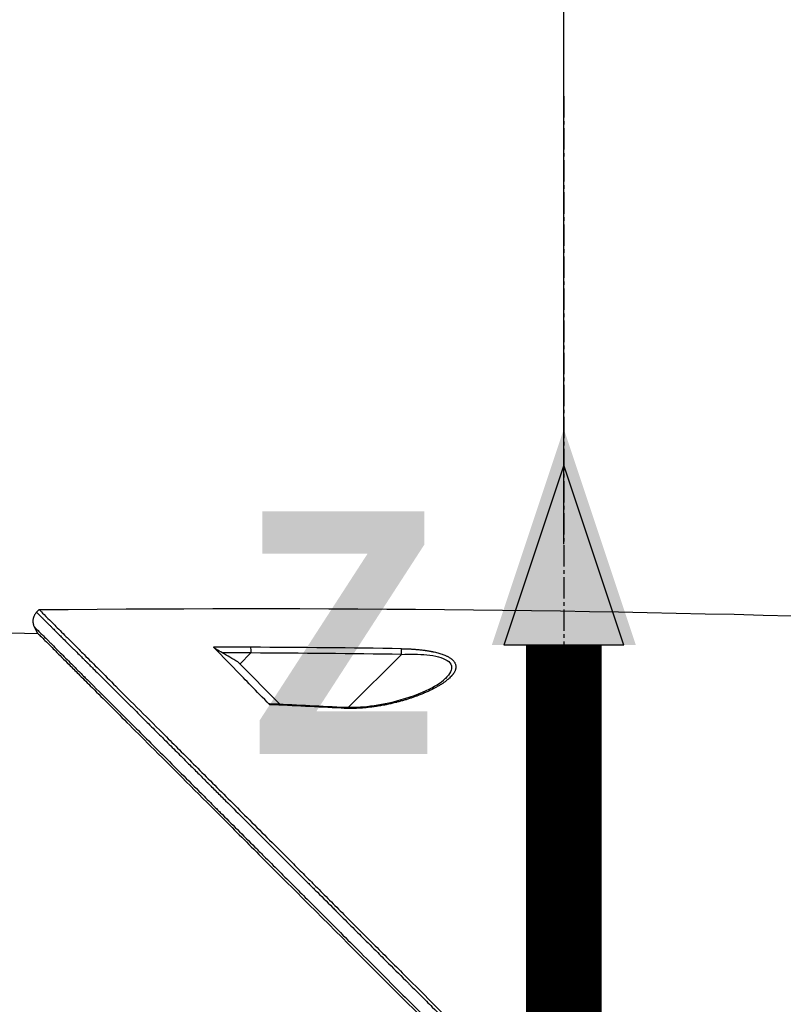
# Model space of a CAD drawing. Header units: millimetres. Extents: x 0 to 4378, y 0 to 2397.
# Tile 489 of 656: x 1569 to 1630, y 1768 to 1846. Entities that reach past the tile are written whole.
import ezdxf

# ---------------------------------------------------------------- set-up
doc = ezdxf.new("R2010")
doc.units = ezdxf.units.MM
doc.header["$LTSCALE"] = 0.2
doc.linetypes.add('CENTER2', pattern=[1.125, 0.75, -0.125, 0.125, -0.125])
doc.layers.add('02_Center Line', color=1, linetype='CENTER2')
doc.layers.add('12_Before Rev.Num.', color=5, linetype='Continuous')
doc.styles.add('Rainbow-4.0 Style', font='malgunsl.ttf')
doc.styles.add('Rainbow-5.0 Style', font='malgunsl.ttf')
doc.dimstyles.new('Rainbow-4.0 Style', dxfattribs={"dimtxt": 3.5, "dimasz": 2.5, "dimexe": 1, "dimexo": 1, "dimgap": 1, "dimtad": 1, "dimdsep": 46, "dimtxsty": 'Rainbow-4.0 Style', "dimcen": 0, "dimclrd": 251, "dimclre": 251, "dimclrt": 7, "dimazin": 3, "dimtp": 0.1, "dimtm": 0.1, "dimtfac": 0.61, "dimtmove": 0, "dimatfit": 3, "dimfxl": 1, "dimlwd": -1, "dimlwe": -1, "dimarcsym": 1})
doc.dimstyles.new('Rainbow-5.0 Style', dxfattribs={"dimtxt": 4.5, "dimasz": 2.5, "dimexe": 1, "dimexo": 1, "dimgap": 1, "dimtad": 1, "dimdsep": 46, "dimtxsty": 'Rainbow-5.0 Style', "dimcen": 0, "dimclrd": 251, "dimclre": 251, "dimclrt": 7, "dimazin": 3, "dimtp": 0.1, "dimtm": 0.1, "dimtfac": 0.61, "dimtmove": 0, "dimatfit": 3, "dimfxl": 1, "dimlwd": -1, "dimlwe": -1, "dimarcsym": 1})

# ---------------------------------------------------------------- blocks, each defined once
blk = doc.blocks.new('*D146')
at = {"color": 251, "linetype": 'ByBlock', "transparency": 16777216}
for p, q in [((1483.192, 1869.115), (1834.854, 1869.115)), ((1829.854, 681.615), (1829.854, 1856.615)), ((1617.144, 669.115), (1834.854, 669.115))]:
    blk.add_line(p, q, dxfattribs=at)
at = {"color": 251, "transparency": 16777216}
for points in [[(1827.77, 1856.615), (1831.937, 1856.615), (1829.854, 1869.115)], [(1827.77, 681.615), (1831.937, 681.615), (1829.854, 669.115)]]:
    blk.add_solid(points, dxfattribs=at)
at = {"layer": 'Defpoints', "color": 0, "transparency": 16777216}
for p in [(1478.192, 1869.115), (1829.854, 1869.115), (1612.144, 669.115)]:
    blk.add_point(p, dxfattribs=at)
at = {"color": 7, "transparency": 16777216, "insert": (1815.753, 1269.115), "char_height": 17.5, "attachment_point": 5, "rotation": 90, "style": 'Rainbow-4.0 Style'}
blk.add_mtext('1200', dxfattribs=at)
blk = doc.blocks.new('*D147')
at = {"color": 251, "linetype": 'ByBlock', "transparency": 16777216}
for p, q in [((1556.641, 1869.115), (1778.892, 1869.115)), ((1773.892, 1770.915), (1773.892, 1856.615)), ((1667.341, 1758.415), (1778.892, 1758.415))]:
    blk.add_line(p, q, dxfattribs=at)
at = {"color": 251, "transparency": 16777216}
for points in [[(1771.809, 1856.615), (1775.976, 1856.615), (1773.892, 1869.115)], [(1771.809, 1770.915), (1775.976, 1770.915), (1773.892, 1758.415)]]:
    blk.add_solid(points, dxfattribs=at)
at = {"layer": 'Defpoints', "color": 0, "transparency": 16777216}
for p in [(1551.641, 1869.115), (1773.892, 1869.115), (1662.341, 1758.415)]:
    blk.add_point(p, dxfattribs=at)
at = {"color": 7, "transparency": 16777216, "insert": (1759.791, 1813.765), "char_height": 17.5, "attachment_point": 5, "rotation": 90, "style": 'Rainbow-4.0 Style'}
blk.add_mtext('110.7', dxfattribs=at)
blk = doc.blocks.new('*D148')
at = {"color": 251, "linetype": 'ByBlock', "transparency": 16777216}
for p, q in [((1501.444, 1915.685), (1501.444, 1965.265)), ((1612.144, 1804.581), (1612.144, 1965.265)), ((1513.944, 1960.265), (1599.644, 1960.265))]:
    blk.add_line(p, q, dxfattribs=at)
at = {"color": 251, "transparency": 16777216}
for points in [[(1513.944, 1962.349), (1513.944, 1958.182), (1501.444, 1960.265)], [(1599.644, 1962.349), (1599.644, 1958.182), (1612.144, 1960.265)]]:
    blk.add_solid(points, dxfattribs=at)
at = {"layer": 'Defpoints', "color": 0, "transparency": 16777216}
for p in [(1612.144, 1960.265), (1501.444, 1910.685), (1612.144, 1799.581)]:
    blk.add_point(p, dxfattribs=at)
at = {"color": 7, "transparency": 16777216, "insert": (1556.794, 1974.366), "char_height": 17.5, "attachment_point": 5, "style": 'Rainbow-4.0 Style'}
blk.add_mtext('110.7', dxfattribs=at)
blk = doc.blocks.new('Blk$A17R2-5W24F')
for p, q in [((-41.763, 1299.283), (-41.555, 1299.49)), ((-41.958, 1298.145), (-41.746, 1297.7)), ((-52.2, 1297.858), (-41.632, 1297.586)), ((-25.653, 1295.183), (-24.779, 1296.058)), ((-17.048, 1291.758), (-12.859, 1295.947)), ((-25.829, 1295.358), (-22.484, 1292.014)), ((-9.357, 1294.058), (-9.357, 1294.058)), ((-22.506, 1292.033), (-22.503, 1292.033))]:
    blk.add_line(p, q)
for centre, major_axis, ratio, start_param, end_param in [((-32.018, -159.803), (1156.565, -885.695), 0.999556, 2.219149, 2.221187), ((-24.788, 1296.049), (-0.003, -0.5), 0.018416, 1.589404, 2.748414), ((-31.971, -152.295), (1152.467, -878.694), 0.999554, 2.20881, 2.217039), ((-31.895, -163.833), (1032.517, -1032.462), 0.999657, 2.351122, 2.352684), ((-31.855, -156.961), (1027.666, -1027.593), 0.999657, 2.342915, 2.351118), ((-66.026, 362.954), (-434.041, 822.555), 0.999764, 5.74549, 5.751575)]:
    blk.add_ellipse(centre, major_axis=major_axis, ratio=ratio, start_param=start_param, end_param=end_param)
for points in [[(-41.555, 1299.49), (-17.092, 1299.736), (7.383, 1299.432), (31.833, 1298.581)], [(-9.378, 1294.039), (-9.371, 1294.045), (-9.364, 1294.052), (-9.357, 1294.058)], [(-9.385, 1294.031), (-9.386, 1294.029), (-9.388, 1294.027), (-9.39, 1294.026)], [(-23.308, 1292.052), (-21.416, 1291.966), (-19.524, 1291.874), (-17.632, 1291.777)], [(-17.632, 1291.777), (-17.632, 1291.777), (-17.632, 1291.777), (-17.632, 1291.777)]]:
    blk.add_open_spline(points, degree=3)
for points, knots in [([(-41.761, 1299.281), (-41.785, 1299.26), (-41.807, 1299.236), (-41.828, 1299.211), (-41.836, 1299.201), (-41.844, 1299.191), (-41.852, 1299.181), (-41.854, 1299.178), (-41.856, 1299.174), (-41.859, 1299.171), (-41.878, 1299.145), (-41.897, 1299.118), (-41.914, 1299.089), (-41.923, 1299.074), (-41.932, 1299.058), (-41.94, 1299.042), (-41.956, 1299.013), (-41.97, 1298.982), (-41.982, 1298.951), (-41.989, 1298.934), (-41.996, 1298.916), (-42.002, 1298.898), (-42.013, 1298.867), (-42.022, 1298.835), (-42.029, 1298.803), (-42.031, 1298.797), (-42.032, 1298.791), (-42.033, 1298.786), (-42.036, 1298.772), (-42.039, 1298.759), (-42.041, 1298.745), (-42.047, 1298.71), (-42.051, 1298.675), (-42.053, 1298.64), (-42.054, 1298.635), (-42.054, 1298.63), (-42.054, 1298.625), (-42.055, 1298.613), (-42.055, 1298.6), (-42.056, 1298.587), (-42.056, 1298.553), (-42.055, 1298.52), (-42.052, 1298.487), (-42.05, 1298.468), (-42.048, 1298.449), (-42.045, 1298.431), (-42.04, 1298.398), (-42.034, 1298.365), (-42.026, 1298.333), (-42.021, 1298.316), (-42.017, 1298.299), (-42.012, 1298.282), (-42.002, 1298.25), (-41.99, 1298.219), (-41.978, 1298.189), (-41.973, 1298.178), (-41.969, 1298.168), (-41.964, 1298.158), (-41.962, 1298.153), (-41.96, 1298.149), (-41.958, 1298.145)], [0, 0, 0, 0, 0.0833049, 0.0833049, 0.0833049, 0.1149751, 0.1149751, 0.1149751, 0.125, 0.125, 0.125, 0.2062189, 0.2062189, 0.2062189, 0.25, 0.25, 0.25, 0.3301272, 0.3301272, 0.3301272, 0.375, 0.375, 0.375, 0.4534619, 0.4534619, 0.4534619, 0.4673291, 0.4673291, 0.4673291, 0.5, 0.5, 0.5, 0.5829697, 0.5829697, 0.5829697, 0.5947218, 0.5947218, 0.5947218, 0.625, 0.625, 0.625, 0.7051104, 0.7051104, 0.7051104, 0.75, 0.75, 0.75, 0.8313524, 0.8313524, 0.8313524, 0.875, 0.875, 0.875, 0.9584241, 0.9584241, 0.9584241, 0.9880514, 0.9880514, 0.9880514, 0.9999983, 0.9999983, 0.9999983, 0.9999983]), ([(-41.761, 1299.281), (-41.763, 1299.283), (-41.76, 1299.28), (-41.748, 1299.268), (-41.739, 1299.259), (-41.714, 1299.234), (-41.698, 1299.219), (-41.659, 1299.18), (-41.636, 1299.157), (-41.582, 1299.103), (-41.551, 1299.072), (-41.502, 1299.023), (-41.487, 1299.009), (-41.461, 1298.983), (-41.45, 1298.972), (-41.401, 1298.923), (-41.359, 1298.881), (-41.308, 1298.831), (-41.304, 1298.828), (-41.255, 1298.778), (-41.204, 1298.728), (-41.145, 1298.669), (-41.14, 1298.664), (-41.128, 1298.652), (-41.12, 1298.644), (-41.079, 1298.604), (-41.045, 1298.569), (-41.005, 1298.529), (-41.001, 1298.526), (-40.934, 1298.459), (-40.867, 1298.392), (-40.788, 1298.314), (-40.782, 1298.308), (-40.726, 1298.252), (-40.673, 1298.2), (-40.588, 1298.115), (-40.558, 1298.085), (-40.489, 1298.016), (-40.449, 1297.977), (-40.311, 1297.84), (-40.208, 1297.737), (-40.064, 1297.594), (-40.03, 1297.559), (-39.915, 1297.446), (-39.833, 1297.363), (-39.715, 1297.246), (-39.682, 1297.214), (-39.526, 1297.058), (-39.396, 1296.929), (-39.257, 1296.79), (-39.255, 1296.788), (-39.117, 1296.651), (-38.976, 1296.51), (-38.8, 1296.335), (-38.773, 1296.308), (-38.633, 1296.169), (-38.518, 1296.055), (-38.362, 1295.899), (-38.324, 1295.861), (-38.191, 1295.729), (-38.094, 1295.632), (-37.945, 1295.484), (-37.894, 1295.434), (-37.826, 1295.366), (-37.81, 1295.35), (-37.779, 1295.318), (-37.763, 1295.303), (-37.734, 1295.274), (-37.721, 1295.261), (-37.701, 1295.241), (-37.695, 1295.235), (-37.608, 1295.148), (-37.526, 1295.067), (-37.367, 1294.908), (-37.288, 1294.83), (-37.047, 1294.589), (-36.882, 1294.425), (-36.551, 1294.095), (-36.384, 1293.929), (-36.047, 1293.594), (-35.878, 1293.425), (-35.67, 1293.218), (-35.632, 1293.18), (-35.485, 1293.033), (-35.376, 1292.925), (-35.202, 1292.751), (-35.136, 1292.685), (-34.893, 1292.443), (-34.717, 1292.268), (-34.447, 1291.998), (-34.351, 1291.903), (-34.079, 1291.632), (-33.903, 1291.457), (-33.553, 1291.108), (-33.379, 1290.934), (-33.073, 1290.629), (-32.941, 1290.498), (-32.804, 1290.361), (-32.798, 1290.354), (-32.62, 1290.177), (-32.452, 1290.01), (-32.113, 1289.671), (-31.942, 1289.501), (-31.726, 1289.286), (-31.679, 1289.239), (-31.464, 1289.024), (-31.3, 1288.861), (-30.978, 1288.539), (-30.819, 1288.381), (-30.509, 1288.072), (-30.358, 1287.921), (-30.063, 1287.627), (-29.919, 1287.484), (-29.76, 1287.325), (-29.739, 1287.304), (-29.596, 1287.161), (-29.477, 1287.043), (-29.231, 1286.798), (-29.105, 1286.672), (-28.864, 1286.432), (-28.749, 1286.317), (-28.601, 1286.169), (-28.562, 1286.13), (-28.419, 1285.987), (-28.32, 1285.889), (-28.214, 1285.783), (-28.199, 1285.768), (-28.152, 1285.721), (-28.12, 1285.69), (-28.071, 1285.641), (-28.053, 1285.623), (-28.012, 1285.582), (-27.989, 1285.559), (-27.955, 1285.525), (-27.944, 1285.514), (-27.931, 1285.501), (-27.929, 1285.499), (-27.927, 1285.497), (-27.926, 1285.496), (-27.92, 1285.49), (-27.914, 1285.483), (-27.655, 1285.226), (-27.409, 1284.98), (-27.037, 1284.609), (-26.912, 1284.484), (-26.352, 1283.926), (-25.916, 1283.49), (-25.445, 1283.021), (-25.413, 1282.988), (-24.954, 1282.531), (-24.526, 1282.104), (-24.051, 1281.629), (-24.003, 1281.582), (-23.742, 1281.321), (-23.527, 1281.106), (-22.847, 1280.428), (-22.381, 1279.963), (-21.878, 1279.461), (-21.841, 1279.424), (-21.507, 1279.091), (-21.21, 1278.794), (-20.704, 1278.289), (-20.494, 1278.079), (-20.087, 1277.674), (-19.891, 1277.477), (-19.235, 1276.823), (-18.777, 1276.366), (-18.233, 1275.822), (-18.146, 1275.735), (-17.917, 1275.507), (-17.776, 1275.366), (-17.229, 1274.82), (-16.824, 1274.416), (-16.269, 1273.862), (-16.118, 1273.711), (-15.557, 1273.151), (-15.148, 1272.743), (-14.588, 1272.184), (-14.436, 1272.032), (-14.213, 1271.81), (-14.143, 1271.739), (-13.555, 1271.152), (-13.039, 1270.637), (-12.454, 1270.053), (-12.382, 1269.981), (-12.26, 1269.86), (-12.211, 1269.81), (-11.732, 1269.332), (-11.304, 1268.905), (-10.727, 1268.328), (-10.574, 1268.176), (-9.873, 1267.476), (-9.327, 1266.93), (-8.753, 1266.357), (-8.722, 1266.326), (-8.56, 1266.165), (-8.43, 1266.035), (-8.011, 1265.616), (-7.723, 1265.329), (-7.134, 1264.741), (-6.833, 1264.44), (-6.474, 1264.081), (-6.415, 1264.022), (-5.763, 1263.371), (-5.176, 1262.784), (-4.531, 1262.14), (-4.468, 1262.077), (-4.26, 1261.87), (-4.115, 1261.725), (-3.519, 1261.13), (-3.071, 1260.682), (-2.588, 1260.2), (-2.55, 1260.162), (-2.419, 1260.032), (-2.326, 1259.939), (-2.234, 1259.846)], [0.0000208, 0.0000208, 0.0000208, 0.0000208, 0.0158804, 0.0158804, 0.0314941, 0.0314941, 0.0466963, 0.0466963, 0.0616667, 0.0616667, 0.0762857, 0.0762857, 0.0820479, 0.0820479, 0.0859853, 0.0859853, 0.0994403, 0.0994403, 0.1005462, 0.1005462, 0.1136242, 0.1136242, 0.1147453, 0.1147453, 0.1165521, 0.1165521, 0.1241981, 0.1241981, 0.125, 0.125, 0.1381084, 0.1381084, 0.1391728, 0.1391728, 0.1482001, 0.1482001, 0.1529972, 0.1529972, 0.1589987, 0.1589987, 0.1732494, 0.1732494, 0.1776036, 0.1776036, 0.1875, 0.1875, 0.1911709, 0.1911709, 0.2049605, 0.2049605, 0.2051836, 0.2051836, 0.21875, 0.21875, 0.2212271, 0.2212271, 0.2312401, 0.2312401, 0.234375, 0.234375, 0.2421875, 0.2421875, 0.2460938, 0.2460938, 0.2474252, 0.2474252, 0.2487118, 0.2487118, 0.2496161, 0.2496161, 0.25, 0.25, 0.2548856, 0.2548856, 0.2595383, 0.2595383, 0.2692434, 0.2692434, 0.2790515, 0.2790515, 0.2890122, 0.2890122, 0.2912742, 0.2912742, 0.2976908, 0.2976908, 0.3016122, 0.3016122, 0.3121303, 0.3121303, 0.3179228, 0.3179228, 0.3287012, 0.3287012, 0.3396932, 0.3396932, 0.3481944, 0.3481944, 0.3486379, 0.3486379, 0.3598073, 0.3598073, 0.3716181, 0.3716181, 0.375, 0.375, 0.3869913, 0.3869913, 0.3992411, 0.3992411, 0.4116457, 0.4116457, 0.424265, 0.424265, 0.4261619, 0.4261619, 0.4375, 0.4375, 0.4505935, 0.4505935, 0.463876, 0.463876, 0.46875, 0.46875, 0.4822259, 0.4822259, 0.484375, 0.484375, 0.4893023, 0.4893023, 0.4921875, 0.4921875, 0.4960938, 0.4960938, 0.4980469, 0.4980469, 0.4985352, 0.4985352, 0.4992676, 0.4992676, 0.5, 0.5, 0.5143265, 0.5143265, 0.5215625, 0.5215625, 0.5466413, 0.5466413, 0.5485034, 0.5485034, 0.5728868, 0.5728868, 0.5755775, 0.5755775, 0.5877727, 0.5877727, 0.6141516, 0.6141516, 0.6162648, 0.6162648, 0.6330476, 0.6330476, 0.6449132, 0.6449132, 0.656049, 0.656049, 0.6819939, 0.6819939, 0.6869268, 0.6869268, 0.6949503, 0.6949503, 0.717991, 0.717991, 0.7265974, 0.7265974, 0.75, 0.75, 0.7587448, 0.7587448, 0.7627993, 0.7627993, 0.7925908, 0.7925908, 0.7967746, 0.7967746, 0.7996666, 0.7996666, 0.8246287, 0.8246287, 0.833564, 0.833564, 0.8658948, 0.8658948, 0.8677436, 0.8677436, 0.8755356, 0.8755356, 0.8928106, 0.8928106, 0.9110136, 0.9110136, 0.9146293, 0.9146293, 0.9506659, 0.9506659, 0.9545641, 0.9545641, 0.9635596, 0.9635596, 0.9917153, 0.9917153, 0.9941009, 0.9941009, 1, 1, 1, 1]), ([(-41.555, 1299.49), (-41.555, 1299.49), (-41.496, 1299.431), (-41.262, 1299.197), (-41.087, 1299.022), (-40.705, 1298.64), (-40.529, 1298.463), (-40.062, 1297.996), (-39.755, 1297.689), (-39.215, 1297.15), (-39.007, 1296.942), (-38.536, 1296.471), (-38.27, 1296.205), (-37.247, 1295.182), (-36.408, 1294.343), (-34.273, 1292.208), (-32.919, 1290.854), (-31.089, 1289.024), (-30.697, 1288.632), (-29.443, 1287.378), (-28.558, 1286.493), (-27.182, 1285.117), (-26.706, 1284.641), (-25.726, 1283.661), (-25.222, 1283.157), (-24.183, 1282.118), (-23.649, 1281.584), (-22.55, 1280.486), (-21.986, 1279.921), (-21.127, 1279.062), (-20.836, 1278.771), (-20.25, 1278.185), (-19.955, 1277.89), (-19.293, 1277.228), (-18.925, 1276.86), (-18.18, 1276.115), (-17.801, 1275.737), (-16.654, 1274.59), (-15.88, 1273.815), (-14.696, 1272.631), (-14.29, 1272.226), (-13.469, 1271.405), (-13.054, 1270.989), (-10.944, 1268.88), (-9.233, 1267.168), (-7.034, 1264.97), (-6.555, 1264.49), (-3.631, 1261.566), (-1.784, 1259.72), (-0.374, 1258.309), (-0.156, 1258.092), (0.174, 1257.762), (0.284, 1257.652), (0.558, 1257.378), (0.718, 1257.218), (0.953, 1256.982), (1.029, 1256.907), (1.258, 1256.677), (1.393, 1256.543), (1.643, 1256.293), (1.746, 1256.19), (1.947, 1255.989), (2.039, 1255.897), (2.346, 1255.59), (2.563, 1255.373), (3.62, 1254.316), (4.456, 1253.48), (5.698, 1252.238), (6.104, 1251.832), (6.908, 1251.028), (7.306, 1250.63), (8.479, 1249.457), (9.254, 1248.682), (10.768, 1247.168), (11.509, 1246.427), (12.601, 1245.335), (12.955, 1244.982), (13.655, 1244.282), (14.001, 1243.935), (15.024, 1242.912), (15.697, 1242.239), (16.686, 1241.25), (17.004, 1240.932), (17.944, 1239.992), (18.563, 1239.374), (19.471, 1238.466), (19.764, 1238.172), (20.195, 1237.742), (20.334, 1237.602), (21.048, 1236.888), (21.618, 1236.319), (22.317, 1235.619), (22.453, 1235.484), (22.763, 1235.173), (22.937, 1234.999), (23.18, 1234.756), (23.25, 1234.686), (23.42, 1234.517), (23.522, 1234.414), (24.127, 1233.81), (24.624, 1233.312), (25.351, 1232.586), (25.595, 1232.341), (25.964, 1231.972), (26.091, 1231.845), (26.351, 1231.586), (26.483, 1231.453), (26.842, 1231.094), (27.067, 1230.87), (27.433, 1230.504), (27.575, 1230.362), (27.833, 1230.104), (27.95, 1229.986), (28.145, 1229.791), (28.223, 1229.713), (28.447, 1229.489), (28.592, 1229.344), (28.948, 1228.989), (29.157, 1228.779), (29.568, 1228.369), (29.77, 1228.167), (30.162, 1227.775), (30.352, 1227.585), (30.707, 1227.23), (30.872, 1227.065), (31.124, 1226.812), (31.213, 1226.724), (31.473, 1226.464), (31.644, 1226.292), (31.894, 1226.043), (31.972, 1225.964), (32.176, 1225.761), (32.3, 1225.636), (32.578, 1225.359), (32.73, 1225.207), (33.028, 1224.909), (33.173, 1224.763), (33.456, 1224.48), (33.594, 1224.343), (33.997, 1223.94), (34.257, 1223.679), (34.992, 1222.944), (35.453, 1222.484), (36.658, 1221.278), (37.358, 1220.579), (38.206, 1219.731), (38.425, 1219.512), (38.813, 1219.124), (38.985, 1218.952), (39.287, 1218.65), (39.42, 1218.516), (39.655, 1218.282), (39.759, 1218.178), (40.026, 1217.911), (40.176, 1217.761), (40.402, 1217.535), (40.487, 1217.449), (40.671, 1217.266), (40.754, 1217.183), (40.837, 1217.1), (40.857, 1217.08), (40.885, 1217.052), (40.891, 1217.046), (40.891, 1217.046)], [-12.12683, -12.12683, -12.12683, -12.12683, -11.929155, -11.929155, -11.731142, -11.731142, -11.599108, -11.599108, -11.423504, -11.423504, -11.323203, -11.323203, -11.208746, -11.208746, -10.903559, -10.903559, -10.49681, -10.49681, -10.388234, -10.388234, -10.154863, -10.154863, -10.033963, -10.033963, -9.908546, -9.908546, -9.778492, -9.778492, -9.643694, -9.643694, -9.574994, -9.574994, -9.505925, -9.505925, -9.420491, -9.420491, -9.33343, -9.33343, -9.156755, -9.156755, -9.064945, -9.064945, -8.971626, -8.971626, -8.591834, -8.591834, -8.486072, -8.486072, -7.947871, -7.947871, -7.849464, -7.849464, -7.799156, -7.799156, -7.725216, -7.725216, -7.691028, -7.691028, -7.623996, -7.623996, -7.576077, -7.576077, -7.534454, -7.534454, -7.437649, -7.437649, -7.069154, -7.069154, -6.889697, -6.889697, -6.7135, -6.7135, -6.369354, -6.369354, -6.037716, -6.037716, -5.878371, -5.878371, -5.721439, -5.721439, -5.41411, -5.41411, -5.267307, -5.267307, -4.979651, -4.979651, -4.841656, -4.841656, -4.776165, -4.776165, -4.506382, -4.506382, -4.441344, -4.441344, -4.357044, -4.357044, -4.323655, -4.323655, -4.275506, -4.275506, -4.046926, -4.046926, -3.93135, -3.93135, -3.870595, -3.870595, -3.806578, -3.806578, -3.697345, -3.697345, -3.62817, -3.62817, -3.570669, -3.570669, -3.532087, -3.532087, -3.459788, -3.459788, -3.354278, -3.354278, -3.250772, -3.250772, -3.151679, -3.151679, -3.064305, -3.064305, -3.017007, -3.017007, -2.923431, -2.923431, -2.879873, -2.879873, -2.809551, -2.809551, -2.722407, -2.722407, -2.637561, -2.637561, -2.555786, -2.555786, -2.396229, -2.396229, -2.097254, -2.097254, -1.573532, -1.573532, -1.377037, -1.377037, -1.205237, -1.205237, -1.055164, -1.055164, -0.923686, -0.923686, -0.693568, -0.693568, -0.520921, -0.520921, -0.262062, -0.262062, -0.132423, -0.132423, 0, 0, 0, 0]), ([(-41.958, 1298.145), (-41.958, 1298.145), (-41.931, 1298.118), (-41.876, 1298.063), (-41.828, 1298.015), (-41.758, 1297.946), (-41.668, 1297.856), (-41.659, 1297.847), (-41.65, 1297.838), (-41.641, 1297.829), (-41.556, 1297.744), (-41.453, 1297.642), (-41.335, 1297.524), (-41.327, 1297.516), (-41.319, 1297.508), (-41.311, 1297.5), (-41.281, 1297.47), (-41.251, 1297.44), (-41.219, 1297.408), (-41.099, 1297.289), (-40.965, 1297.156), (-40.818, 1297.009), (-40.758, 1296.949), (-40.695, 1296.886), (-40.63, 1296.821), (-40.496, 1296.687), (-40.352, 1296.544), (-40.199, 1296.391), (-40.098, 1296.291), (-39.994, 1296.187), (-39.886, 1296.079), (-39.75, 1295.944), (-39.608, 1295.802), (-39.461, 1295.656), (-39.312, 1295.507), (-39.158, 1295.353), (-38.997, 1295.193), (-38.873, 1295.069), (-38.745, 1294.941), (-38.614, 1294.811), (-38.409, 1294.607), (-38.197, 1294.395), (-37.978, 1294.176), (-37.876, 1294.074), (-37.772, 1293.971), (-37.667, 1293.866), (-37.116, 1293.317), (-36.525, 1292.726), (-35.898, 1292.101), (-35.77, 1291.974), (-35.641, 1291.844), (-35.51, 1291.714), (-35.207, 1291.412), (-34.898, 1291.103), (-34.581, 1290.787), (-34.12, 1290.327), (-33.645, 1289.853), (-33.157, 1289.366), (-33.124, 1289.333), (-33.091, 1289.299), (-33.057, 1289.266), (-32.116, 1288.327), (-31.13, 1287.342), (-30.107, 1286.32), (-29.58, 1285.794), (-29.043, 1285.259), (-28.498, 1284.715), (-28.166, 1284.382), (-27.83, 1284.047), (-27.491, 1283.709), (-27.398, 1283.616), (-27.305, 1283.523), (-27.211, 1283.429), (-26.314, 1282.533), (-25.397, 1281.618), (-24.464, 1280.686), (-24.236, 1280.458), (-24.007, 1280.23), (-23.777, 1280), (-22.968, 1279.192), (-22.148, 1278.373), (-21.319, 1277.545), (-20.947, 1277.173), (-20.574, 1276.801), (-20.199, 1276.426), (-19.498, 1275.726), (-18.792, 1275.021), (-18.08, 1274.31), (-17.56, 1273.79), (-17.036, 1273.267), (-16.511, 1272.742), (-15.933, 1272.165), (-15.353, 1271.586), (-14.771, 1271.004), (-14.726, 1270.959), (-14.68, 1270.914), (-14.635, 1270.868), (-14.007, 1270.24), (-13.376, 1269.61), (-12.742, 1268.977), (-12.299, 1268.534), (-11.854, 1268.09), (-11.409, 1267.645), (-10.581, 1266.819), (-9.751, 1265.989), (-8.918, 1265.157), (-8.615, 1264.855), (-8.312, 1264.552), (-8.009, 1264.248), (-7.67, 1263.91), (-7.331, 1263.572), (-6.992, 1263.233), (-6.349, 1262.59), (-5.705, 1261.947), (-5.06, 1261.303), (-4.902, 1261.145), (-4.744, 1260.987), (-4.586, 1260.829), (-4.027, 1260.271), (-3.469, 1259.713), (-2.91, 1259.154)], [0.0000039, 0.0000039, 0.0000039, 0.0000039, 0.0340734, 0.0340734, 0.0340734, 0.0641526, 0.0641526, 0.0641526, 0.0671031, 0.0671031, 0.0671031, 0.0944283, 0.0944283, 0.0944283, 0.0962427, 0.0962427, 0.0962427, 0.1029277, 0.1029277, 0.1029277, 0.1283424, 0.1283424, 0.1283424, 0.1387919, 0.1387919, 0.1387919, 0.1604613, 0.1604613, 0.1604613, 0.1747111, 0.1747111, 0.1747111, 0.1925966, 0.1925966, 0.1925966, 0.2106779, 0.2106779, 0.2106779, 0.224751, 0.224751, 0.224751, 0.2467042, 0.2467042, 0.2467042, 0.2569246, 0.2569246, 0.2569246, 0.3103939, 0.3103939, 0.3103939, 0.3213335, 0.3213335, 0.3213335, 0.3465771, 0.3465771, 0.3465771, 0.383319, 0.383319, 0.383319, 0.385823, 0.385823, 0.385823, 0.4564224, 0.4564224, 0.4564224, 0.4927866, 0.4927866, 0.4927866, 0.5149844, 0.5149844, 0.5149844, 0.5210907, 0.5210907, 0.5210907, 0.5796468, 0.5796468, 0.5796468, 0.5939582, 0.5939582, 0.5939582, 0.6443491, 0.6443491, 0.6443491, 0.6669229, 0.6669229, 0.6669229, 0.7090924, 0.7090924, 0.7090924, 0.7399622, 0.7399622, 0.7399622, 0.7738644, 0.7738644, 0.7738644, 0.7765034, 0.7765034, 0.7765034, 0.8130598, 0.8130598, 0.8130598, 0.8386624, 0.8386624, 0.8386624, 0.886194, 0.886194, 0.886194, 0.9034842, 0.9034842, 0.9034842, 0.9227702, 0.9227702, 0.9227702, 0.9593497, 0.9593497, 0.9593497, 0.9683233, 0.9683233, 0.9683233, 1, 1, 1, 1]), ([(-41.746, 1297.7), (-41.746, 1297.7), (-41.746, 1297.7), (-41.746, 1297.7), (-41.745, 1297.7), (-41.745, 1297.699), (-41.745, 1297.699), (-41.743, 1297.698), (-41.742, 1297.696), (-41.736, 1297.69), (-41.73, 1297.684), (-41.706, 1297.661), (-41.683, 1297.637), (-41.645, 1297.599), (-41.639, 1297.593), (-41.632, 1297.586)], [0.000001, 0.000001, 0.000001, 0.000001, 0.012041, 0.012041, 0.0244065, 0.0244065, 0.0491371, 0.0491371, 0.0985937, 0.0985937, 0.1974866, 0.1974866, 0.395268, 0.395268, 0.4347473, 0.4347473, 0.4347473, 0.4347473]), ([(-41.746, 1297.7), (-41.746, 1297.7), (-41.746, 1297.7), (-41.592, 1297.547), (-41.501, 1297.455), (-41.299, 1297.253), (-41.205, 1297.159), (-40.956, 1296.91), (-40.792, 1296.746), (-40.5, 1296.455), (-40.387, 1296.342), (-39.95, 1295.904), (-39.585, 1295.539), (-38.946, 1294.9), (-38.7, 1294.655), (-38.147, 1294.101), (-37.836, 1293.79), (-36.639, 1292.593), (-35.664, 1291.618), (-34.008, 1289.962), (-33.38, 1289.335), (-31.127, 1287.081), (-29.393, 1285.348), (-26.594, 1282.549), (-25.588, 1281.543), (-23.456, 1279.411), (-22.327, 1278.281), (-18.485, 1274.439), (-15.687, 1271.641), (-11.324, 1267.279), (-9.775, 1265.73), (-7.41, 1263.365), (-6.602, 1262.557), (-5.403, 1261.358), (-5.015, 1260.97), (-4.173, 1260.128), (-3.717, 1259.672), (-3.147, 1259.102), (-3.021, 1258.976), (-2.675, 1258.629), (-2.445, 1258.4), (-2.122, 1258.077), (-2.03, 1257.984), (-1.652, 1257.607), (-1.367, 1257.322), (-0.935, 1256.89), (-0.787, 1256.742), (-0.523, 1256.478), (-0.405, 1256.36), (-0.204, 1256.159), (-0.12, 1256.075), (0.226, 1255.729), (0.397, 1255.558), (0.754, 1255.201), (0.877, 1255.078), (1.658, 1254.297), (2.311, 1253.644), (3.85, 1252.105), (4.733, 1251.222), (6.478, 1249.477), (7.34, 1248.615), (9.969, 1245.986), (11.727, 1244.228), (14.611, 1241.344), (15.755, 1240.201), (17.479, 1238.476), (18.07, 1237.885), (19.803, 1236.152), (20.93, 1235.025), (23.061, 1232.894), (24.067, 1231.889), (25.501, 1230.455), (25.95, 1230.006), (26.82, 1229.136), (27.241, 1228.714), (28.057, 1227.899), (28.451, 1227.504), (29.204, 1226.751), (29.564, 1226.392), (30.583, 1225.372), (31.228, 1224.728), (32.388, 1223.567), (32.909, 1223.046), (34.279, 1221.676), (35.08, 1220.875), (36.057, 1219.899), (36.311, 1219.645), (36.971, 1218.984), (37.347, 1218.609), (37.922, 1218.034), (38.141, 1217.815), (38.473, 1217.483), (38.599, 1217.357), (38.788, 1217.167), (38.86, 1217.096), (39.014, 1216.942), (39.083, 1216.872), (39.153, 1216.802), (39.171, 1216.785), (39.194, 1216.761), (39.2, 1216.756), (39.2, 1216.756)], [-14.699306, -14.699306, -14.699306, -14.699306, -14.33325, -14.33325, -14.089979, -14.089979, -13.928299, -13.928299, -13.712729, -13.712729, -13.589605, -13.589605, -13.262197, -13.262197, -13.075429, -13.075429, -12.861827, -12.861827, -12.291792, -12.291792, -11.96616, -11.96616, -11.163225, -11.163225, -10.729839, -10.729839, -10.262517, -10.262517, -9.163022, -9.163022, -8.56511, -8.56511, -8.254871, -8.254871, -8.105436, -8.105436, -7.929352, -7.929352, -7.884858, -7.884858, -7.79753, -7.79753, -7.762378, -7.762378, -7.654303, -7.654303, -7.59841, -7.59841, -7.553856, -7.553856, -7.52203, -7.52203, -7.422773, -7.422773, -7.370918, -7.370918, -7.092364, -7.092364, -6.716448, -6.716448, -6.347847, -6.347847, -5.587534, -5.587534, -5.080694, -5.080694, -4.813479, -4.813479, -4.291642, -4.291642, -3.807045, -3.807045, -3.582338, -3.582338, -3.365816, -3.365816, -3.157227, -3.157227, -2.960971, -2.960971, -2.591047, -2.591047, -2.267317, -2.267317, -1.700789, -1.700789, -1.488425, -1.488425, -1.115544, -1.115544, -0.835884, -0.835884, -0.626318, -0.626318, -0.46935, -0.46935, -0.234668, -0.234668, -0.117319, -0.117319, -0.000001, -0.000001, -0.000001, -0.000001]), ([(-27.059, 1296.068), (-27.225, 1296.164), (-27.378, 1296.257), (-27.557, 1296.374), (-27.614, 1296.413), (-27.681, 1296.464), (-27.699, 1296.478), (-27.729, 1296.503), (-27.741, 1296.514), (-27.75, 1296.523)], [0, 0, 0, 0, 0.0574508, 0.0574508, 0.084849, 0.084849, 0.0962853, 0.0962853, 0.1062915, 0.1062915, 0.1062915, 0.1062915]), ([(-23.294, 1291.963), (-24.39, 1293.058), (-25.26, 1293.969), (-26.69, 1295.433), (-27.309, 1296.058), (-27.75, 1296.523)], [0.000001, 0.000001, 0.000001, 0.000001, 0.646944, 0.646944, 1.411285, 1.411285, 1.411285, 1.411285]), ([(-12.859, 1296.397), (-12.723, 1296.395), (-12.589, 1296.392), (-12.457, 1296.387), (-12.381, 1296.385), (-12.306, 1296.381), (-12.231, 1296.378), (-12.192, 1296.376), (-12.153, 1296.374), (-12.115, 1296.372), (-12.076, 1296.369), (-12.038, 1296.367), (-12, 1296.365), (-11.964, 1296.362), (-11.928, 1296.36), (-11.891, 1296.357), (-11.855, 1296.355), (-11.819, 1296.352), (-11.782, 1296.349), (-11.746, 1296.347), (-11.71, 1296.344), (-11.671, 1296.34), (-11.658, 1296.339), (-11.644, 1296.338), (-11.629, 1296.337), (-11.524, 1296.327), (-11.42, 1296.317), (-11.319, 1296.306), (-11.217, 1296.295), (-11.117, 1296.282), (-11.02, 1296.269), (-11.004, 1296.267), (-10.988, 1296.265), (-10.972, 1296.262), (-10.934, 1296.257), (-10.898, 1296.252), (-10.862, 1296.246), (-10.825, 1296.241), (-10.79, 1296.235), (-10.754, 1296.229), (-10.719, 1296.223), (-10.683, 1296.217), (-10.648, 1296.211), (-10.615, 1296.206), (-10.582, 1296.2), (-10.548, 1296.193), (-10.516, 1296.187), (-10.483, 1296.181), (-10.45, 1296.174), (-10.426, 1296.17), (-10.402, 1296.165), (-10.377, 1296.16), (-10.309, 1296.145), (-10.242, 1296.131), (-10.177, 1296.115), (-10.113, 1296.1), (-10.05, 1296.084), (-9.988, 1296.067), (-9.928, 1296.051), (-9.869, 1296.034), (-9.812, 1296.017), (-9.757, 1296), (-9.703, 1295.983), (-9.65, 1295.964), (-9.599, 1295.947), (-9.548, 1295.928), (-9.499, 1295.909), (-9.452, 1295.891), (-9.406, 1295.872), (-9.361, 1295.852), (-9.33, 1295.839), (-9.3, 1295.825), (-9.271, 1295.811), (-9.262, 1295.807), (-9.253, 1295.803), (-9.245, 1295.799), (-9.207, 1295.78), (-9.169, 1295.76), (-9.133, 1295.74), (-9.098, 1295.721), (-9.064, 1295.701), (-9.032, 1295.68), (-9, 1295.66), (-8.97, 1295.639), (-8.941, 1295.618), (-8.926, 1295.607), (-8.911, 1295.596), (-8.897, 1295.585), (-8.868, 1295.562), (-8.841, 1295.539), (-8.817, 1295.516), (-8.791, 1295.491), (-8.768, 1295.467), (-8.747, 1295.443), (-8.725, 1295.418), (-8.705, 1295.393), (-8.688, 1295.368), (-8.67, 1295.342), (-8.654, 1295.317), (-8.64, 1295.292), (-8.637, 1295.285), (-8.633, 1295.279), (-8.63, 1295.272), (-8.628, 1295.268), (-8.626, 1295.264), (-8.624, 1295.26), (-8.623, 1295.258), (-8.622, 1295.257), (-8.622, 1295.255), (-8.608, 1295.226), (-8.596, 1295.196), (-8.586, 1295.166), (-8.576, 1295.135), (-8.569, 1295.104), (-8.563, 1295.073), (-8.561, 1295.058), (-8.559, 1295.044), (-8.557, 1295.029), (-8.557, 1295.022), (-8.556, 1295.016), (-8.555, 1295.009), (-8.555, 1295.006), (-8.555, 1295.003), (-8.555, 1294.999), (-8.555, 1294.997), (-8.554, 1294.995), (-8.554, 1294.993), (-8.554, 1294.977), (-8.553, 1294.96), (-8.554, 1294.943), (-8.554, 1294.928), (-8.555, 1294.912), (-8.556, 1294.896), (-8.557, 1294.881), (-8.559, 1294.865), (-8.561, 1294.849), (-8.564, 1294.833), (-8.567, 1294.817), (-8.57, 1294.801), (-8.574, 1294.785), (-8.577, 1294.769), (-8.582, 1294.754), (-8.586, 1294.737), (-8.591, 1294.721), (-8.596, 1294.706), (-8.608, 1294.671), (-8.623, 1294.635), (-8.64, 1294.6), (-8.648, 1294.583), (-8.657, 1294.566), (-8.667, 1294.549), (-8.683, 1294.519), (-8.701, 1294.49), (-8.72, 1294.46), (-8.73, 1294.445), (-8.74, 1294.43), (-8.751, 1294.414), (-8.762, 1294.399), (-8.773, 1294.383), (-8.785, 1294.368), (-8.797, 1294.352), (-8.81, 1294.336), (-8.823, 1294.32), (-8.836, 1294.304), (-8.849, 1294.288), (-8.862, 1294.272), (-8.877, 1294.256), (-8.891, 1294.24), (-8.905, 1294.225), (-8.91, 1294.218), (-8.916, 1294.212), (-8.922, 1294.206), (-8.967, 1294.158), (-9.015, 1294.109), (-9.068, 1294.06), (-9.119, 1294.013), (-9.174, 1293.965), (-9.232, 1293.918), (-9.251, 1293.903), (-9.27, 1293.887), (-9.289, 1293.872), (-9.326, 1293.843), (-9.365, 1293.813), (-9.405, 1293.784), (-9.434, 1293.763), (-9.464, 1293.741), (-9.495, 1293.72), (-9.526, 1293.698), (-9.559, 1293.676), (-9.592, 1293.653), (-9.626, 1293.631), (-9.661, 1293.608), (-9.696, 1293.586), (-9.709, 1293.577), (-9.721, 1293.569), (-9.734, 1293.561), (-9.772, 1293.538), (-9.81, 1293.514), (-9.848, 1293.491), (-9.888, 1293.467), (-9.927, 1293.444), (-9.966, 1293.422), (-10.003, 1293.401), (-10.038, 1293.38), (-10.073, 1293.361), (-10.149, 1293.319), (-10.227, 1293.277), (-10.308, 1293.235), (-10.39, 1293.192), (-10.473, 1293.15), (-10.559, 1293.109), (-10.647, 1293.067), (-10.736, 1293.025), (-10.827, 1292.984), (-10.92, 1292.942), (-11.014, 1292.901), (-11.11, 1292.861), (-11.209, 1292.819), (-11.309, 1292.779), (-11.41, 1292.739), (-11.467, 1292.716), (-11.524, 1292.694), (-11.582, 1292.673), (-11.666, 1292.641), (-11.75, 1292.61), (-11.834, 1292.58), (-11.92, 1292.549), (-12.007, 1292.519), (-12.094, 1292.49), (-12.183, 1292.46), (-12.272, 1292.431), (-12.362, 1292.402), (-12.453, 1292.374), (-12.546, 1292.345), (-12.639, 1292.318), (-12.733, 1292.29), (-12.828, 1292.263), (-12.925, 1292.236), (-13.022, 1292.209), (-13.119, 1292.183), (-13.22, 1292.158), (-13.243, 1292.152), (-13.266, 1292.146), (-13.289, 1292.14), (-13.31, 1292.135), (-13.33, 1292.13), (-13.351, 1292.125), (-13.593, 1292.065), (-13.836, 1292.01), (-14.081, 1291.961), (-14.168, 1291.944), (-14.254, 1291.928), (-14.341, 1291.912), (-14.402, 1291.901), (-14.462, 1291.89), (-14.522, 1291.88), (-14.581, 1291.869), (-14.641, 1291.86), (-14.7, 1291.85), (-14.759, 1291.841), (-14.817, 1291.832), (-14.877, 1291.823), (-14.935, 1291.814), (-14.994, 1291.806), (-15.055, 1291.797), (-15.114, 1291.789), (-15.173, 1291.782), (-15.235, 1291.774), (-15.272, 1291.769), (-15.309, 1291.765), (-15.347, 1291.76), (-15.365, 1291.758), (-15.382, 1291.756), (-15.4, 1291.754), (-15.466, 1291.747), (-15.531, 1291.74), (-15.596, 1291.733), (-15.66, 1291.727), (-15.724, 1291.72), (-15.788, 1291.715), (-15.85, 1291.709), (-15.913, 1291.704), (-15.976, 1291.7), (-16.037, 1291.695), (-16.099, 1291.691), (-16.162, 1291.687), (-16.222, 1291.683), (-16.283, 1291.68), (-16.346, 1291.677), (-16.381, 1291.676), (-16.417, 1291.674), (-16.454, 1291.673), (-16.474, 1291.672), (-16.494, 1291.671), (-16.514, 1291.67), (-16.563, 1291.669), (-16.611, 1291.667), (-16.658, 1291.666), (-16.707, 1291.665), (-16.755, 1291.665), (-16.804, 1291.664), (-16.853, 1291.664), (-16.903, 1291.664), (-16.953, 1291.664), (-17.005, 1291.664), (-17.057, 1291.665), (-17.11, 1291.666), (-17.165, 1291.667), (-17.22, 1291.668), (-17.278, 1291.67), (-17.337, 1291.671), (-17.398, 1291.674), (-17.463, 1291.676), (-17.52, 1291.679), (-17.58, 1291.681), (-17.642, 1291.685)], [0, 0, 0, 0, 0.019847, 0.019847, 0.019847, 0.03125, 0.03125, 0.03125, 0.037316, 0.037316, 0.037316, 0.043612, 0.043612, 0.043612, 0.049493, 0.049493, 0.049493, 0.055188, 0.055188, 0.055188, 0.060557, 0.060557, 0.060557, 0.0625, 0.0625, 0.0625, 0.076877, 0.076877, 0.076877, 0.091359, 0.091359, 0.091359, 0.09375, 0.09375, 0.09375, 0.099417, 0.099417, 0.099417, 0.105201, 0.105201, 0.105201, 0.110985, 0.110985, 0.110985, 0.116337, 0.116337, 0.116337, 0.121416, 0.121416, 0.121416, 0.125, 0.125, 0.125, 0.134863, 0.134863, 0.134863, 0.144573, 0.144573, 0.144573, 0.154036, 0.154036, 0.154036, 0.163056, 0.163056, 0.163056, 0.171825, 0.171825, 0.171825, 0.180202, 0.180202, 0.180202, 0.18586, 0.18586, 0.18586, 0.1875, 0.1875, 0.1875, 0.194943, 0.194943, 0.194943, 0.202245, 0.202245, 0.202245, 0.209391, 0.209391, 0.209391, 0.213151, 0.213151, 0.213151, 0.220872, 0.220872, 0.220872, 0.228902, 0.228902, 0.228902, 0.237275, 0.237275, 0.237275, 0.246017, 0.246017, 0.246017, 0.248383, 0.248383, 0.248383, 0.249811, 0.249811, 0.249811, 0.250425, 0.250425, 0.250425, 0.261092, 0.261092, 0.261092, 0.271939, 0.271939, 0.271939, 0.27701, 0.27701, 0.27701, 0.279228, 0.279228, 0.279228, 0.280402, 0.280402, 0.280402, 0.281136, 0.281136, 0.281136, 0.286565, 0.286565, 0.286565, 0.291487, 0.291487, 0.291487, 0.296425, 0.296425, 0.296425, 0.301489, 0.301489, 0.301489, 0.306689, 0.306689, 0.306689, 0.3125, 0.3125, 0.3125, 0.326083, 0.326083, 0.326083, 0.332554, 0.332554, 0.332554, 0.34375, 0.34375, 0.34375, 0.349255, 0.349255, 0.349255, 0.354718, 0.354718, 0.354718, 0.360309, 0.360309, 0.360309, 0.36607, 0.36607, 0.36607, 0.372351, 0.372351, 0.372351, 0.375, 0.375, 0.375, 0.396563, 0.396563, 0.396563, 0.417673, 0.417673, 0.417673, 0.424422, 0.424422, 0.424422, 0.4375, 0.4375, 0.4375, 0.44682, 0.44682, 0.44682, 0.456193, 0.456193, 0.456193, 0.465785, 0.465785, 0.465785, 0.469225, 0.469225, 0.469225, 0.479405, 0.479405, 0.479405, 0.490069, 0.490069, 0.490069, 0.5, 0.5, 0.5, 0.521878, 0.521878, 0.521878, 0.54388, 0.54388, 0.54388, 0.566233, 0.566233, 0.566233, 0.588857, 0.588857, 0.588857, 0.612018, 0.612018, 0.612018, 0.625, 0.625, 0.625, 0.643894, 0.643894, 0.643894, 0.663146, 0.663146, 0.663146, 0.68267, 0.68267, 0.68267, 0.702382, 0.702382, 0.702382, 0.722075, 0.722075, 0.722075, 0.741557, 0.741557, 0.741557, 0.746043, 0.746043, 0.746043, 0.75, 0.75, 0.75, 0.796198, 0.796198, 0.796198, 0.8125, 0.8125, 0.8125, 0.824005, 0.824005, 0.824005, 0.835531, 0.835531, 0.835531, 0.846857, 0.846857, 0.846857, 0.857973, 0.857973, 0.857973, 0.868656, 0.868656, 0.868656, 0.875, 0.875, 0.875, 0.877935, 0.877935, 0.877935, 0.889052, 0.889052, 0.889052, 0.900157, 0.900157, 0.900157, 0.910996, 0.910996, 0.910996, 0.921586, 0.921586, 0.921586, 0.931706, 0.931706, 0.931706, 0.9375, 0.9375, 0.9375, 0.940676, 0.940676, 0.940676, 0.9486, 0.9486, 0.9486, 0.956813, 0.956813, 0.956813, 0.965267, 0.965267, 0.965267, 0.973986, 0.973986, 0.973986, 0.982822, 0.982822, 0.982822, 0.991923, 0.991923, 0.991923, 1, 1, 1, 1]), ([(-12.859, 1295.947), (-12.857, 1296.124), (-12.857, 1296.318), (-12.859, 1296.393), (-12.859, 1296.394), (-12.859, 1296.396), (-12.859, 1296.397)], [0, 0, 0, 0, 0.980619, 0.980619, 0.980619, 1, 1, 1, 1]), ([(-25.829, 1295.358), (-26.034, 1295.476), (-26.239, 1295.595), (-26.649, 1295.831), (-26.854, 1295.95), (-27.059, 1296.068)], [-0.1420846, -0.1420846, -0.1420846, -0.1420846, -0.071052, -0.071052, 0, 0, 0, 0]), ([(-12.859, 1295.947), (-12.17, 1295.981), (-11.494, 1295.976), (-10.203, 1295.841), (-9.604, 1295.703), (-8.877, 1295.228), (-8.804, 1294.893), (-9.056, 1294.383), (-9.201, 1294.205), (-9.385, 1294.031)], [0, 0, 0, 0, 0.125, 0.125, 0.25, 0.25, 0.375, 0.375, 0.4429536, 0.4429536, 0.4429536, 0.4429536]), ([(-9.38, 1294.036), (-9.377, 1294.039), (-9.374, 1294.041), (-9.367, 1294.049), (-9.362, 1294.053), (-9.357, 1294.058)], [0.580013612, 0.580013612, 0.580013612, 0.580013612, 0.581076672, 0.581076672, 0.582899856, 0.582899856, 0.582899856, 0.582899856]), ([(-17.632, 1291.777), (-17.056, 1291.747), (-16.472, 1291.755), (-15.11, 1291.869), (-14.331, 1292.001), (-12.619, 1292.407), (-11.688, 1292.719), (-10.289, 1293.371), (-9.732, 1293.702), (-9.39, 1294.025)], [0, 0, 0, 0, 0.1731548, 0.1731548, 0.416357, 0.416357, 0.739675, 0.739675, 0.9899758, 0.9899758, 0.9899758, 0.9899758]), ([(-23.294, 1291.963), (-23.312, 1291.981), (-23.326, 1291.998), (-23.341, 1292.025), (-23.343, 1292.035), (-23.336, 1292.049), (-23.325, 1292.052), (-23.308, 1292.052)], [0.0000007, 0.0000007, 0.0000007, 0.0000007, 0.0108248, 0.0108248, 0.02134442, 0.02134442, 0.03295134, 0.03295134, 0.03295134, 0.03295134]), ([(-17.632, 1291.777), (-17.633, 1291.777), (-17.634, 1291.773), (-17.636, 1291.757), (-17.637, 1291.742), (-17.64, 1291.711), (-17.641, 1291.698), (-17.642, 1291.685)], [0.6907782, 0.6907782, 0.6907782, 0.6907782, 0.7868932, 0.7868932, 0.9213451, 0.9213451, 1, 1, 1, 1])]:
    blk.add_open_spline(points, degree=3, knots=knots)
at = {"layer": '02_Center Line', "ltscale": 11.288275}
blk.add_line((0, 1340.15), (0, 643.962), dxfattribs=at)
blk = doc.blocks.new('A$Ca1632f6c')
at = {"layer": '12_Before Rev.Num.'}
blk.add_hatch(color=256, dxfattribs=at).paths.add_polyline_path([(0, 49.156), (-4.752, 34.9), (4.752, 34.9)])
for p, q in [((0, 46.78), (-3.96, 34.9)), ((3.96, 34.9), (0, 46.78)), ((3.96, 34.9), (-3.96, 34.9))]:
    blk.add_line(p, q, dxfattribs=at)
at = {"layer": '12_Before Rev.Num.', "const_width": 5}
blk.add_lwpolyline([(0, 34.9), (0, 0)], dxfattribs=at)
at = {"layer": '12_Before Rev.Num.', "insert": (-20.587, 35.725), "char_height": 16, "attachment_point": 4, "style": 'Rainbow-5.0 Style'}
blk.add_mtext('{\\fMalgun Gothic Semilight|b1|i0|c129|p50;Z}', dxfattribs=at)

msp = doc.modelspace()

# ---------------------------------------------------------------- block references
msp.add_blockref('Blk$A17R2-5W24F', (1612.144, 499.915))
at = {"xscale": 1.2, "yscale": 1.2, "zscale": 1.2}
msp.add_blockref('A$Ca1632f6c', (1612.144, 1754.715), dxfattribs=at)

# ---------------------------------------------------------------- dimensions: what is measured, and where the dimension line sits
dim = msp.add_linear_dim(base=(1612.144, 1960.265), p1=(1501.444, 1910.685), p2=(1612.144, 1799.581), dimstyle='Rainbow-4.0 Style', override={"dimscale": 5})
dim.commit()
dim.dimension.update_dxf_attribs({"geometry": '*D148', "text_midpoint": (1556.794, 1974.366)})
for base, p1, p2, picture, middle in [((1829.854, 1869.115), (1612.144, 669.115), (1478.192, 1869.115), '*D146', (1815.753, 1269.115)), ((1773.892, 1869.115), (1662.341, 1758.415), (1551.641, 1869.115), '*D147', (1759.791, 1813.765))]:
    dim = msp.add_linear_dim(base=base, p1=p1, p2=p2, angle=90, dimstyle='Rainbow-4.0 Style', override={"dimscale": 5})
    dim.commit()
    dim.dimension.update_dxf_attribs({"geometry": picture, "text_midpoint": middle})

# ---------------------------------------------------------------- leaders
at = {"annotation_type": 0, "has_hookline": 1, "hookline_direction": 0, "text_width": 115.187}
msp.add_leader([(1612.144, 1752.883), (1918.262, 1843.646), (1930.762, 1843.646)], dimstyle='Rainbow-5.0 Style', override={"dimscale": 5, "dimgap": 1, "dimtad": 1}, dxfattribs=at)

doc.saveas('drawing.dxf')
